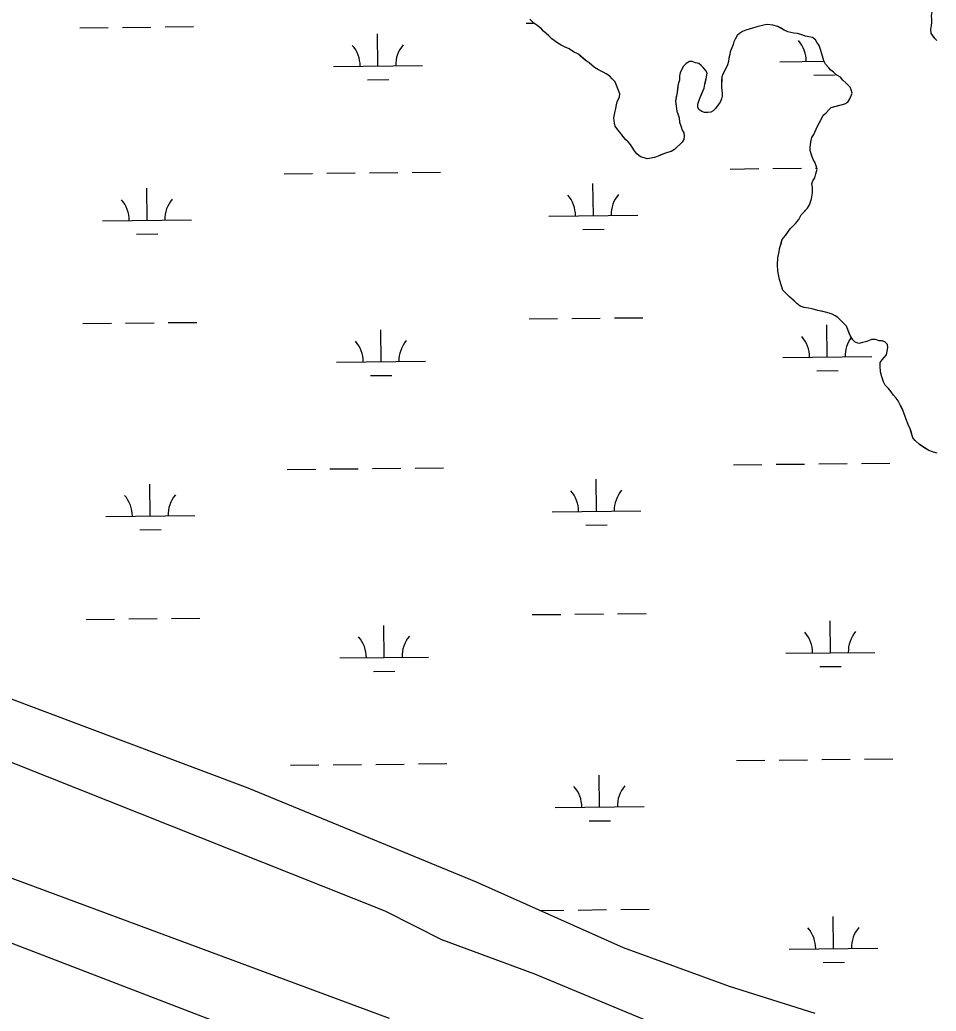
# Model space of a CAD drawing. Extents: x 3734862 to 3772949, y 391520 to 417239.
# Drawn here: x 3747596 to 3748626, y 410026 to 411141 of the extents above; entities that cross this region are included whole.
import ezdxf

# ---------------------------------------------------------------- set-up
doc = ezdxf.new("R2010")
doc.units = 0
for name, color, linetype in [('V-LEVE-TOET', 7, 'Continuous'), ('V-ROAD-CNTR', 7, 'Continuous'), ('V-TOPO-SHOR', 7, 'Continuous'), ('V-WETL-SWMP', 7, 'Continuous')]:
    doc.layers.add(name, color=color, linetype=linetype)

msp = doc.modelspace()

# ---------------------------------------------------------------- linework, layer by layer
at = {"layer": 'V-LEVE-TOET'}
for points in [[(3745007.8, 411297.3), (3746587.4, 410703.3), (3748006.1, 410138.8), (3748071.4, 410105.8)], [(3748011.3, 410017.9), (3746833.7, 410454.8), (3745461, 410984.5), (3744926.8, 411188.3)], [(3748302.1, 410015), (3748175, 410067.6), (3748071.4, 410105.8)]]:
    msp.add_lwpolyline(points, dxfattribs=at)
at = {"layer": 'V-ROAD-CNTR'}
msp.add_lwpolyline([(3744107.4, 411440.8), (3744832.3, 411162.2), (3746024.9, 410704.1), (3747060.1, 410305.2), (3748083.6, 409911.3)], dxfattribs=at)
at = {"layer": 'V-TOPO-SHOR'}
for points in [[(3748627.1, 411117.7), (3748624.9, 411120), (3748622.6, 411123.2), (3748620.8, 411126), (3748620.4, 411130.1), (3748620.9, 411134.7), (3748621.4, 411137.9), (3748621.5, 411142), (3748621.1, 411145.6), (3748621.6, 411150.2), (3748622.5, 411153.9), (3748624.4, 411157.5), (3748626.3, 411161.1)], [(3748264.5, 411025), (3748263.7, 411030.9), (3748265.2, 411038.2), (3748266.1, 411041.4), (3748266.6, 411045.5), (3748267.6, 411048.7), (3748270, 411054.6), (3748270.5, 411057.8), (3748269.1, 411061.5), (3748267.8, 411064.7), (3748266.5, 411068.4), (3748265.1, 411071.2), (3748262, 411074.9), (3748259.3, 411077.6), (3748255.2, 411080.4), (3748251.6, 411082.3), (3748246.6, 411084.7), (3748242, 411087.5), (3748236.1, 411092.6), (3748232.5, 411094.9), (3748229.4, 411097.7), (3748226.6, 411100), (3748223.9, 411102.4), (3748218.5, 411105.2), (3748213.5, 411108.4), (3748208.9, 411110.3), (3748204.4, 411112.7), (3748200.8, 411115), (3748196.7, 411117.8), (3748194, 411119.7), (3748190.8, 411122.9), (3748188.1, 411125.2), (3748184.5, 411128.5), (3748182.2, 411130.8), (3748177.2, 411135), (3748173.6, 411137.3), (3748171.4, 411139.6), (3748169.1, 411142)], [(3748433.9, 411135.3), (3748424.7, 411133.1), (3748419.6, 411131.8), (3748412.3, 411129.6), (3748408.6, 411127.8), (3748404.9, 411125.6), (3748402.6, 411123.3), (3748400.3, 411119.3), (3748398.8, 411116.5), (3748397.9, 411113.3), (3748396.5, 411109.7), (3748394.6, 411105.2), (3748394.1, 411102), (3748393.1, 411097.9), (3748392.6, 411094.2), (3748391.6, 411090.6), (3748389.8, 411086.5), (3748388.3, 411083.3), (3748386.5, 411080.1), (3748385.1, 411076.9), (3748385, 411073.3), (3748385, 411068.2), (3748384.9, 411065), (3748385.3, 411061.8), (3748385.7, 411058.6), (3748385.7, 411055.4), (3748384.7, 411052.2), (3748383.3, 411048.6), (3748381, 411045.4), (3748378.2, 411041.3), (3748375.4, 411038.6), (3748372.7, 411037.3), (3748369.4, 411036.9), (3748365.8, 411036.9), (3748362.6, 411037.9), (3748359.4, 411040.2), (3748358.1, 411043), (3748358.1, 411046.2), (3748359.6, 411050.7), (3748361, 411053.9), (3748362.4, 411057.5), (3748363.8, 411060.7), (3748365.2, 411064.4), (3748366.2, 411068.9), (3748367.2, 411073), (3748368.1, 411077.1), (3748368.7, 411081.2), (3748366.9, 411084.5), (3748364.2, 411087.3), (3748361.9, 411089.6), (3748359.2, 411091.9), (3748355.5, 411092.9), (3748351.9, 411094.3), (3748348.7, 411094.3), (3748345, 411092.1), (3748342.2, 411088.9), (3748339.9, 411084.8), (3748338.5, 411081.6), (3748337.5, 411078), (3748337.4, 411073.4), (3748336, 411068.9), (3748335.5, 411064.3), (3748335, 411059.3), (3748334, 411054.3), (3748333, 411049.7)], [(3748508.1, 411042.4), (3748511.3, 411043.2), (3748515.9, 411044.6), (3748520.5, 411045.9), (3748523.7, 411046.7), (3748526.9, 411048.5), (3748529.3, 411052.2), (3748531.7, 411058.5), (3748530.8, 411062.2), (3748529.5, 411065.4), (3748524.5, 411070.1), (3748521.3, 411073.3), (3748518.6, 411076.5), (3748514.5, 411078.9), (3748510.9, 411082.1), (3748507.7, 411084.5), (3748505.5, 411087.2), (3748501.9, 411091.4), (3748500.1, 411095.1), (3748498.3, 411100.1), (3748496.6, 411106.6), (3748494.8, 411112.1), (3748492.1, 411115.8), (3748490.4, 411118.5), (3748487.2, 411121.3), (3748483.1, 411121.8), (3748479.4, 411122.8), (3748474, 411124.7), (3748470.3, 411125.7), (3748466.2, 411126.2), (3748459.4, 411127.6), (3748455.3, 411129.5), (3748451.2, 411131.9), (3748448, 411133.7), (3748442.5, 411135.2), (3748437.1, 411135.7), (3748433.9, 411135.3)], [(3748333, 411049.7), (3748333.9, 411044.2), (3748334.7, 411038.2), (3748336, 411034.1), (3748337.3, 411030.9), (3748337.7, 411025.8), (3748339.5, 411020.8), (3748340.4, 411017.1), (3748342.6, 411013.9), (3748343, 411010.7), (3748342.5, 411006.6), (3748340.6, 411003.4), (3748338.3, 411001.1), (3748334.2, 410997.5), (3748331.9, 410995.3), (3748328.2, 410993), (3748324, 410991.7), (3748320.8, 410990.9), (3748316.7, 410989.1), (3748313.5, 410987.7), (3748309.3, 410986.4), (3748305.7, 410985.6), (3748301.1, 410984.7), (3748297.9, 410985.7), (3748293.8, 410987.1), (3748289.7, 410990.3), (3748287, 410993.6), (3748284.3, 410997.7), (3748282.5, 411001), (3748279.8, 411003.7), (3748277.1, 411006.1), (3748274.9, 411008.8), (3748272.6, 411011.6), (3748270.4, 411014.8), (3748268.1, 411017.2), (3748265.4, 411021.3), (3748264.5, 411025)], [(3748515.5, 410806.3), (3748512.8, 410808.1), (3748509.2, 410810), (3748506, 410811), (3748501.9, 410812.4), (3748497.3, 410813.4), (3748493.2, 410814.3), (3748486.9, 410816.2), (3748482.8, 410816.7), (3748477.7, 410817.7), (3748473.2, 410819.2), (3748469.6, 410821.9), (3748466.8, 410824.7), (3748461.4, 410829.4), (3748458.7, 410832.2), (3748456, 410834.9), (3748453.7, 410837.2), (3748452.4, 410841.8), (3748450.2, 410849.2), (3748448.9, 410854.7), (3748448.1, 410858.8), (3748447.7, 410865.7), (3748448.3, 410873.5), (3748448.8, 410876.7), (3748449.7, 410880.3), (3748450.2, 410883.5), (3748451.2, 410887.1), (3748452.2, 410890.3), (3748453.1, 410894), (3748456.8, 410898.5), (3748460.1, 410903.5), (3748462, 410906.2), (3748465.7, 410909.8), (3748468, 410912.1), (3748471.7, 410916.6), (3748474.5, 410921.6), (3748477.3, 410924.8), (3748481.5, 410929.3), (3748483.8, 410932.9), (3748486.2, 410939.7), (3748487.2, 410946.6), (3748487.3, 410953), (3748486.4, 410956.7), (3748487.4, 410959.9), (3748489.7, 410963.5), (3748491.1, 410968), (3748492.6, 410973.1), (3748491.2, 410976.7), (3748489.9, 410980.9), (3748488.1, 410984.1), (3748485.9, 410989.1), (3748484.6, 410994.2), (3748484.7, 410997.4), (3748485.2, 411003.8), (3748486.6, 411008.8), (3748488.5, 411012), (3748489.9, 411014.7), (3748492.7, 411021.5), (3748495.1, 411025.6), (3748496.5, 411028.4), (3748497.9, 411031.1), (3748499.3, 411033.8), (3748502.1, 411036.1), (3748505.8, 411040.1), (3748508.1, 411042.4)], [(3748587.9, 410703.8), (3748586.1, 410707.4), (3748583.4, 410712.5), (3748581.1, 410715.7), (3748578.4, 410719), (3748575.8, 410722.7), (3748572.6, 410726.4), (3748569, 410730.1), (3748567.2, 410733.8), (3748565, 410739.7), (3748563.7, 410745.2), (3748563.3, 410751.7), (3748563.4, 410755.8), (3748565.7, 410758.5), (3748567.6, 410761.2), (3748570.3, 410764.4), (3748571.3, 410768.5), (3748571.8, 410772.6), (3748571.4, 410775.8), (3748568.7, 410779), (3748565.5, 410780), (3748562.3, 410780), (3748558.2, 410781.5), (3748553.6, 410781.5), (3748550, 410780.2), (3748546.8, 410778.9), (3748543.5, 410778), (3748539.4, 410777.1), (3748535.3, 410778.5), (3748532.6, 410781.3), (3748529.5, 410785.9), (3748528.1, 410789.6), (3748526.8, 410792.8), (3748525.5, 410796.5), (3748522.8, 410799.3), (3748520.5, 410801.6), (3748515.5, 410806.3)], [(3748627.5, 410653.8), (3748623.3, 410654.8), (3748617.9, 410656.7), (3748614.3, 410659), (3748611.1, 410660.9), (3748607.5, 410663.3), (3748602.5, 410667.9), (3748600.2, 410671.1), (3748598.5, 410677.1), (3748597.2, 410681.2), (3748594.9, 410685.8), (3748592.3, 410692.7), (3748589.6, 410700.1), (3748587.9, 410703.8)]]:
    msp.add_lwpolyline(points, dxfattribs=at)
at = {"layer": 'V-WETL-SWMP'}
for p, q in [((3748165, 411137.4), (3748173.4, 411137.5)), ((3747663.1, 411132.1), (3747695.1, 411132.4)), ((3747711.1, 411132.6), (3747743.1, 411132.9)), ((3747759.1, 411133.1), (3747791.1, 411133.5)), ((3747998.4, 411089.2), (3747998, 411125.2)), ((3748450.3, 411094), (3748500.4, 411094.5)), ((3748500.3, 411094.5), (3748500.3, 411094.7)), ((3747948.4, 411088.7), (3748048.4, 411089.7)), ((3747986.6, 411073.7), (3748010.6, 411073.9)), ((3748488.5, 411079), (3748512.5, 411079.2)), ((3748394.7, 410973.3), (3748426.7, 410973.7)), ((3748442.7, 410973.8), (3748474.7, 410974.2)), ((3748490.7, 410974.3), (3748492.1, 410974.3)), ((3747892.8, 410968), (3747924.8, 410968.4)), ((3747940.8, 410968.5), (3747972.8, 410968.9)), ((3747988.8, 410969), (3748020.8, 410969.4)), ((3748036.8, 410969.5), (3748068.8, 410969.9)), ((3747738.8, 410915.6), (3747738.4, 410951.6)), ((3748240.7, 410920.9), (3748240.3, 410956.9)), ((3747688.8, 410915.1), (3747788.8, 410916.2)), ((3748190.7, 410920.4), (3748290.7, 410921.5)), ((3748228.8, 410905.4), (3748252.8, 410905.6)), ((3747727, 410900.1), (3747751, 410900.3)), ((3748168.5, 410804.7), (3748200.5, 410805.1)), ((3748216.5, 410805.3), (3748248.5, 410805.6)), ((3748264.5, 410805.8), (3748296.5, 410806.1)), ((3747666.6, 410799.4), (3747698.6, 410799.8)), ((3747714.6, 410799.9), (3747746.6, 410800.3)), ((3747762.6, 410800.5), (3747794.6, 410800.8)), ((3748001.9, 410756.6), (3748001.5, 410792.5)), ((3748503.8, 410761.9), (3748503.4, 410797.9)), ((3748453.8, 410761.3), (3748553.8, 410762.4)), ((3747951.9, 410756), (3748051.9, 410757.1)), ((3747990.1, 410741), (3748014.1, 410741.2)), ((3748492, 410746.3), (3748516, 410746.5)), ((3747896.4, 410635.4), (3747928.4, 410635.7)), ((3747944.4, 410635.9), (3747976.3, 410636.2)), ((3747992.3, 410636.4), (3748024.3, 410636.7)), ((3748040.3, 410636.9), (3748072.3, 410637.2)), ((3748398.2, 410640.7), (3748430.2, 410641)), ((3748446.2, 410641.2), (3748478.2, 410641.5)), ((3748494.2, 410641.7), (3748526.2, 410642)), ((3748542.2, 410642.2), (3748574.2, 410642.5)), ((3747742.3, 410583), (3747741.9, 410619)), ((3748244.2, 410588.3), (3748243.8, 410624.3)), ((3747692.3, 410582.5), (3747792.3, 410583.5)), ((3748194.2, 410587.8), (3748294.2, 410588.8)), ((3748232.3, 410572.7), (3748256.3, 410573)), ((3747730.5, 410567.4), (3747754.5, 410567.7)), ((3748172, 410472.1), (3748204, 410472.4)), ((3748220, 410472.6), (3748252, 410472.9)), ((3748268, 410473.1), (3748300, 410473.4)), ((3747670.1, 410466.8), (3747702.1, 410467.1)), ((3747718.1, 410467.3), (3747750.1, 410467.6)), ((3747766.1, 410467.8), (3747798.1, 410468.1)), ((3748005.4, 410423.9), (3748005.1, 410459.9)), ((3748507.3, 410429.2), (3748506.9, 410465.2)), ((3747955.4, 410423.4), (3748055.4, 410424.4)), ((3748457.3, 410428.7), (3748557.3, 410429.7)), ((3748495.5, 410413.6), (3748519.5, 410413.9)), ((3747993.6, 410408.3), (3748017.6, 410408.6)), ((3747899.9, 410302.7), (3747931.9, 410303)), ((3747947.9, 410303.2), (3747979.9, 410303.5)), ((3747995.9, 410303.7), (3748027.9, 410304.1)), ((3748043.9, 410304.2), (3748075.9, 410304.6)), ((3748401.7, 410308), (3748433.7, 410308.3)), ((3748449.7, 410308.5), (3748481.7, 410308.8)), ((3748497.7, 410309), (3748529.7, 410309.4)), ((3748545.7, 410309.5), (3748577.7, 410309.9)), ((3748247.7, 410255.6), (3748247.3, 410291.6)), ((3748197.7, 410255.1), (3748297.7, 410256.2)), ((3748235.9, 410240.1), (3748259.9, 410240.3)), ((3748180.6, 410139.5), (3748207.5, 410139.8)), ((3748223.5, 410139.9), (3748255.5, 410140.3)), ((3748271.5, 410140.4), (3748303.5, 410140.8)), ((3748510.8, 410096.5), (3748510.5, 410132.5)), ((3748460.8, 410096), (3748560.8, 410097.1)), ((3748499, 410081), (3748523, 410081.2))]:
    msp.add_line(p, q, dxfattribs=at)
for points in [[(3745448, 411174.7), (3745959.7, 410984.9), (3746384, 410821.8), (3746777.9, 410676.6), (3747180.1, 410522.3), (3747577.1, 410380.6), (3747852, 410277.3), (3748108.8, 410171.6), (3748274.4, 410097.6), (3748393.6, 410054.4), (3748489.7, 410023.9)], [(3748627.1, 411117.7), (3748624.9, 411120), (3748620.8, 411126), (3748620.4, 411130.1), (3748620.9, 411134.7), (3748621.4, 411137.9), (3748621.5, 411142), (3748621.1, 411145.6), (3748621.6, 411150.2), (3748622.5, 411153.9), (3748626.3, 411161.1)], [(3748384.9, 411065), (3748385.7, 411058.6), (3748385.7, 411055.4), (3748384.7, 411052.2), (3748383.3, 411048.6), (3748381, 411045.4), (3748378.2, 411041.3), (3748375.4, 411038.6), (3748372.7, 411037.3), (3748369.4, 411036.9), (3748365.8, 411036.9), (3748362.6, 411037.9), (3748359.4, 411040.2), (3748358.1, 411043), (3748358.1, 411046.2), (3748359.6, 411050.7), (3748361, 411053.9), (3748365.2, 411064.4), (3748366.2, 411068.9), (3748368.1, 411077.1), (3748368.7, 411081.2), (3748366.9, 411084.5), (3748361.9, 411089.6), (3748359.2, 411091.9), (3748355.5, 411092.9), (3748351.9, 411094.3), (3748348.7, 411094.3), (3748345, 411092.1), (3748342.2, 411088.9), (3748339.9, 411084.8), (3748338.5, 411081.6), (3748337.5, 411078), (3748337.4, 411073.4), (3748336, 411068.9), (3748335, 411059.3), (3748333, 411049.7), (3748334.7, 411038.2), (3748336, 411034.1), (3748337.3, 411030.9), (3748337.7, 411025.8), (3748339.5, 411020.8), (3748340.4, 411017.1), (3748342.6, 411013.9), (3748343, 411010.7), (3748342.5, 411006.6), (3748340.6, 411003.4), (3748338.3, 411001.1), (3748334.2, 410997.5), (3748331.9, 410995.3), (3748328.2, 410993), (3748324, 410991.7), (3748320.8, 410990.9), (3748313.5, 410987.7), (3748309.3, 410986.4), (3748305.7, 410985.6), (3748301.1, 410984.7), (3748297.9, 410985.7), (3748293.8, 410987.1), (3748289.7, 410990.3), (3748287, 410993.6), (3748284.3, 410997.7), (3748282.5, 411001), (3748279.8, 411003.7), (3748277.1, 411006.1), (3748272.6, 411011.6), (3748270.4, 411014.8), (3748268.1, 411017.2), (3748265.4, 411021.3), (3748264.5, 411025), (3748263.7, 411030.9), (3748265.2, 411038.2), (3748266.1, 411041.4), (3748266.6, 411045.5), (3748267.6, 411048.7), (3748270, 411054.6), (3748270.5, 411057.8), (3748266.5, 411068.4), (3748265.1, 411071.2), (3748262, 411074.9), (3748259.3, 411077.6), (3748255.2, 411080.4), (3748251.6, 411082.3), (3748246.6, 411084.7), (3748242, 411087.5), (3748236.1, 411092.6), (3748232.5, 411094.9), (3748223.9, 411102.4), (3748218.5, 411105.2), (3748213.5, 411108.4), (3748208.9, 411110.3), (3748204.4, 411112.7), (3748200.8, 411115), (3748194, 411119.7), (3748190.8, 411122.9), (3748184.5, 411128.5), (3748182.2, 411130.8), (3748177.2, 411135), (3748173.6, 411137.3), (3748169.1, 411142)], [(3748506, 410811), (3748501.9, 410812.4), (3748493.2, 410814.3), (3748486.9, 410816.2), (3748482.8, 410816.7), (3748477.7, 410817.7), (3748473.2, 410819.2), (3748469.6, 410821.9), (3748466.8, 410824.7), (3748461.4, 410829.4), (3748453.7, 410837.2), (3748450.2, 410849.2), (3748448.9, 410854.7), (3748448.1, 410858.8), (3748447.7, 410865.7), (3748448.3, 410873.5), (3748448.8, 410876.7), (3748449.7, 410880.3), (3748450.2, 410883.5), (3748453.1, 410894), (3748456.8, 410898.5), (3748462, 410906.2), (3748468, 410912.1), (3748471.7, 410916.6), (3748474.5, 410921.6), (3748481.5, 410929.3), (3748483.8, 410932.9), (3748486.2, 410939.7), (3748487.2, 410946.6), (3748487.3, 410953), (3748486.4, 410956.7), (3748487.4, 410959.9), (3748489.7, 410963.5), (3748491.1, 410968), (3748492.6, 410973.1), (3748491.2, 410976.7), (3748489.9, 410980.9), (3748488.1, 410984.1), (3748485.9, 410989.1), (3748484.6, 410994.2), (3748484.7, 410997.4), (3748485.2, 411003.8), (3748486.6, 411008.8), (3748488.5, 411012), (3748489.9, 411014.7), (3748492.7, 411021.5), (3748495.1, 411025.6), (3748499.3, 411033.8), (3748502.1, 411036.1), (3748505.8, 411040.1), (3748508.1, 411042.4), (3748523.7, 411046.7), (3748526.9, 411048.5), (3748529.3, 411052.2), (3748531.7, 411058.5), (3748530.8, 411062.2), (3748529.5, 411065.4), (3748524.5, 411070.1), (3748521.3, 411073.3), (3748518.6, 411076.5), (3748514.5, 411078.9), (3748510.9, 411082.1), (3748507.7, 411084.5), (3748505.5, 411087.2), (3748501.9, 411091.4), (3748500.1, 411095.1), (3748498.3, 411100.1), (3748496.6, 411106.6), (3748494.8, 411112.1), (3748492.1, 411115.8), (3748490.4, 411118.5), (3748487.2, 411121.3), (3748483.1, 411121.8), (3748479.4, 411122.8), (3748474, 411124.7), (3748470.3, 411125.7), (3748466.2, 411126.2), (3748459.4, 411127.6), (3748455.3, 411129.5), (3748448, 411133.7), (3748442.5, 411135.2), (3748437.1, 411135.7), (3748433.9, 411135.3), (3748424.7, 411133.1), (3748419.6, 411131.8), (3748412.3, 411129.6), (3748408.6, 411127.8), (3748404.9, 411125.6), (3748402.6, 411123.3), (3748400.3, 411119.3), (3748398.8, 411116.5), (3748397.9, 411113.3), (3748394.6, 411105.2), (3748394.1, 411102), (3748393.1, 411097.9), (3748392.6, 411094.2), (3748391.6, 411090.6), (3748388.3, 411083.3), (3748386.5, 411080.1), (3748385.1, 411076.9), (3748384.9, 411065)], [(3748627.5, 410653.8), (3748623.3, 410654.8), (3748617.9, 410656.7), (3748607.5, 410663.3), (3748602.5, 410667.9), (3748600.2, 410671.1), (3748597.2, 410681.2), (3748594.9, 410685.8), (3748592.3, 410692.7), (3748589.6, 410700.1), (3748586.1, 410707.4), (3748583.4, 410712.5), (3748581.1, 410715.7), (3748578.4, 410719), (3748575.8, 410722.7), (3748572.6, 410726.4), (3748569, 410730.1), (3748567.2, 410733.8), (3748565, 410739.7), (3748563.7, 410745.2), (3748563.3, 410751.7), (3748563.4, 410755.8), (3748565.7, 410758.5), (3748567.6, 410761.2), (3748570.3, 410764.4), (3748571.3, 410768.5), (3748571.8, 410772.6), (3748571.4, 410775.8), (3748568.7, 410779), (3748565.5, 410780), (3748562.3, 410780), (3748558.2, 410781.5), (3748553.6, 410781.5), (3748550, 410780.2), (3748546.8, 410778.9), (3748543.5, 410778), (3748539.4, 410777.1), (3748535.3, 410778.5), (3748532.6, 410781.3), (3748529.5, 410785.9), (3748525.5, 410796.5), (3748520.5, 410801.6), (3748515.5, 410806.3), (3748512.8, 410808.1), (3748509.2, 410810), (3748506, 410811)]]:
    msp.add_lwpolyline(points, dxfattribs=at)
for centre, start, end in [((3748445, 411094.4), 359.8334, 41.377), ((3747943.2, 411089.1), 359.8334, 41.377), ((3748053.6, 411090.3), 139.8334, 181.377), ((3747683.5, 410915.5), 359.8334, 41.377), ((3747794, 410916.7), 139.8334, 181.377), ((3748185.4, 410920.8), 359.8334, 41.377), ((3748295.9, 410922), 139.8334, 181.377), ((3748448.6, 410761.7), 359.8334, 41.377), ((3748559, 410762.9), 143.2629, 181.377), ((3747946.7, 410756.4), 359.8334, 41.377), ((3748057.2, 410757.6), 139.8334, 181.377), ((3747687.1, 410582.9), 359.8334, 41.377), ((3747797.5, 410584), 139.8334, 181.377), ((3748188.9, 410588.2), 359.8334, 41.377), ((3748299.4, 410589.3), 139.8334, 181.377), ((3747950.2, 410423.8), 359.8334, 41.377), ((3748060.7, 410425), 139.8334, 181.377), ((3748452.1, 410429.1), 359.8334, 41.377), ((3748562.6, 410430.3), 139.8334, 181.377), ((3748192.5, 410255.5), 359.8334, 41.377), ((3748302.9, 410256.7), 139.8334, 181.377), ((3748455.6, 410096.4), 359.8334, 41.377), ((3748566.1, 410097.6), 139.8334, 181.377)]:
    msp.add_arc(centre, 35.2, start, end, dxfattribs=at)

doc.saveas('drawing.dxf')
